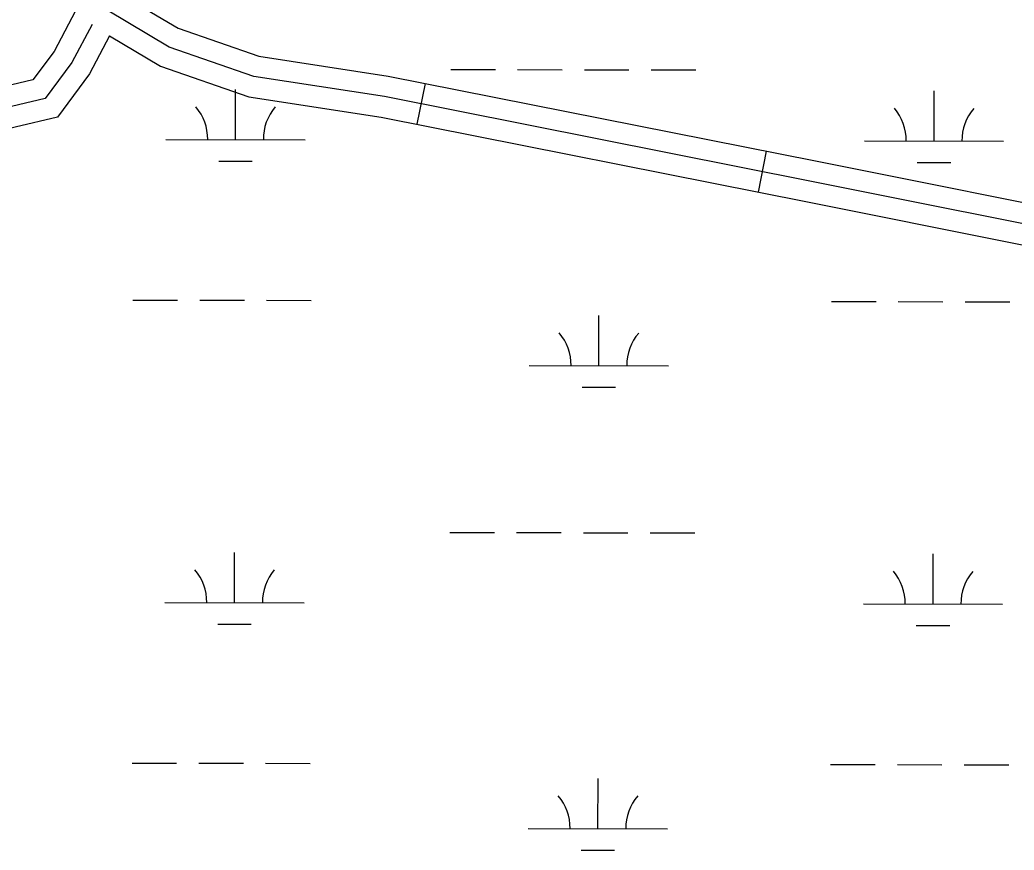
# Model space of a CAD drawing. Extents: x 3219052 to 3256913, y 800770 to 826146.
# Drawn here: x 3225076 to 3225790, y 823185 to 823782 of the extents above; entities that cross this region are included whole.
import ezdxf

# ---------------------------------------------------------------- set-up
doc = ezdxf.new("R2010")
doc.units = 0
doc.layers.add('V-ROAD-CNTR', color=7, linetype='Continuous')
doc.layers.add('V-WETL-SWMP', color=7, linetype='Continuous')

msp = doc.modelspace()

# ---------------------------------------------------------------- linework, layer by layer
at = {"layer": 'V-ROAD-CNTR'}
for p, q in [((3225366.77, 823736.35), (3225360.93, 823706.93)), ((3225611.98, 823687.68), (3225606.14, 823658.25))]:
    msp.add_line(p, q, dxfattribs=at)
for points in [[(3225115.68, 823841.2), (3225126.88, 823818.14), (3225147.05, 823801.25), (3225189.42, 823776.12), (3225247.44, 823755.87), (3225340.36, 823741.59), (3225647.45, 823680.64), (3226087.49, 823592.56), (3226396.53, 823531.38), (3226831.03, 823446.86), (3227138.18, 823386.54), (3227440.53, 823324.69), (3227584.79, 823301.32), (3227673.15, 823290.12)], [(3226393.64, 823516.66), (3226084.56, 823577.85), (3225644.52, 823665.93), (3225337.76, 823726.82), (3225243.8, 823741.26), (3225183.06, 823762.46), (3225138.35, 823788.97), (3225114.79, 823808.7), (3225101.11, 823836.85)], [(3225115.7, 823788.37), (3225100.22, 823759.31), (3225085.1, 823738.8), (3225040.55, 823728.33), (3224998.09, 823735.41)], [(3225127.56, 823778.72), (3225112.95, 823751.3), (3225093.91, 823725.46), (3225041.05, 823713.04), (3225007.07, 823718.71), (3224993.18, 823717.01), (3224971.38, 823709.46), (3224935.07, 823692.33), (3224893.6, 823683.33), (3224855.57, 823681.83), (3224805.6, 823675.48), (3224762.47, 823681.88), (3224744.45, 823693.09), (3224711, 823708.59), (3224684.11, 823707.21), (3224653.6, 823707.96), (3224626.96, 823742.89), (3224610.86, 823773.3)], [(3225140.15, 823770.46), (3225125.67, 823743.28), (3225102.71, 823712.12), (3225041.55, 823697.75), (3225010.83, 823702.87)], [(3225140.15, 823770.46), (3225176.7, 823748.79), (3225240.16, 823726.64), (3225335.16, 823712.04), (3225641.58, 823651.21), (3226081.63, 823563.14), (3226390.75, 823501.94)]]:
    msp.add_lwpolyline(points, dxfattribs=at)
at = {"layer": 'V-WETL-SWMP'}
for p, q in [((3225385.3, 823746.35), (3225417.3, 823746.28)), ((3225433.3, 823746.25), (3225465.3, 823746.18)), ((3225481.3, 823746.15), (3225513.3, 823746.08)), ((3225529.3, 823746.04), (3225561.3, 823745.98)), ((3225230.6, 823695.93), (3225230.68, 823731.93)), ((3225732.51, 823694.88), (3225732.59, 823730.88)), ((3225180.6, 823696.03), (3225280.6, 823695.82)), ((3225682.51, 823694.98), (3225782.51, 823694.77)), ((3225218.57, 823680.52), (3225242.57, 823680.47)), ((3225720.48, 823679.47), (3225744.48, 823679.42)), ((3225156.95, 823580.65), (3225188.95, 823580.58)), ((3225204.95, 823580.55), (3225236.95, 823580.48)), ((3225252.95, 823580.45), (3225284.95, 823580.38)), ((3225658.86, 823579.6), (3225690.86, 823579.53)), ((3225706.86, 823579.5), (3225738.86, 823579.43)), ((3225754.86, 823579.4), (3225786.86, 823579.33)), ((3225491.7, 823533.52), (3225491.78, 823569.52)), ((3225441.7, 823533.62), (3225541.7, 823533.41)), ((3225479.67, 823518.11), (3225503.67, 823518.06)), ((3225384.6, 823413.67), (3225416.6, 823413.61)), ((3225432.6, 823413.57), (3225464.6, 823413.5)), ((3225480.6, 823413.47), (3225512.6, 823413.4)), ((3225528.6, 823413.37), (3225560.6, 823413.3)), ((3225229.91, 823363.25), (3225229.98, 823399.25)), ((3225731.81, 823362.2), (3225731.89, 823398.2)), ((3225179.91, 823363.36), (3225279.91, 823363.15)), ((3225681.81, 823362.31), (3225781.81, 823362.1)), ((3225217.87, 823347.85), (3225241.87, 823347.8)), ((3225719.78, 823346.8), (3225743.78, 823346.75)), ((3225156.26, 823247.98), (3225188.26, 823247.91)), ((3225204.26, 823247.88), (3225236.26, 823247.81)), ((3225252.26, 823247.78), (3225284.26, 823247.71)), ((3225658.16, 823246.92), (3225690.16, 823246.86)), ((3225706.16, 823246.82), (3225738.16, 823246.76)), ((3225754.16, 823246.72), (3225786.16, 823246.66)), ((3225491, 823200.85), (3225491.08, 823236.84)), ((3225441, 823200.95), (3225541, 823200.74)), ((3225478.97, 823185.44), (3225502.97, 823185.39))]:
    msp.add_line(p, q, dxfattribs=at)
for centre, start, end in [((3225175.36, 823696.52), 359.10809, 40.65175), ((3225285.85, 823696.29), 139.10809, 180.65175), ((3225677.27, 823695.47), 359.10809, 40.65175), ((3225787.75, 823695.24), 139.10809, 180.65175), ((3225436.46, 823534.11), 359.10809, 40.65175), ((3225546.94, 823533.88), 139.10809, 180.65175), ((3225174.66, 823363.85), 359.10809, 40.65175), ((3225285.15, 823363.61), 139.10809, 180.65175), ((3225676.57, 823362.79), 359.10809, 40.65175), ((3225787.06, 823362.56), 139.10809, 180.65175), ((3225435.76, 823201.44), 359.10809, 40.65175), ((3225546.25, 823201.2), 139.10809, 180.65175)]:
    msp.add_arc(centre, 35.25, start, end, dxfattribs=at)

doc.saveas('drawing.dxf')
